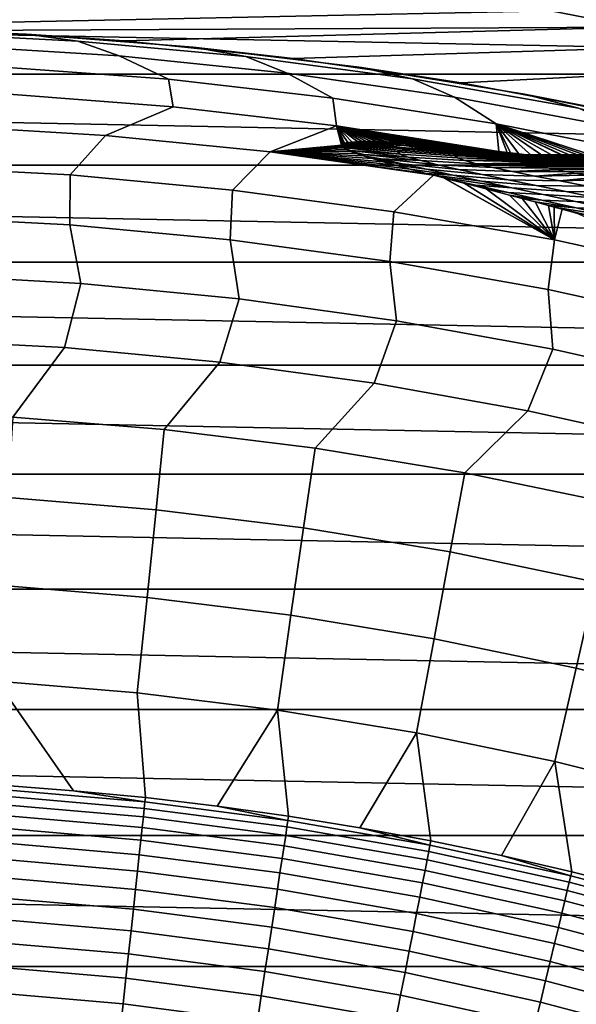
# Model space of a CAD drawing. Header units: metres. Extents: x -32 to 117, y -314 to 32.
# Tile 242 of 380: x 1.65 to 5.57, y 22.02 to 28.95. Entities that reach past the tile are written whole.
import ezdxf

# ---------------------------------------------------------------- set-up
doc = ezdxf.new("R2010")
doc.units = ezdxf.units.M
doc.layers.add('solid_24_501_064_XXX', color=7, linetype='CONTINUOUS')

msp = doc.modelspace()

# ---------------------------------------------------------------- linework, layer by layer
at = {"layer": 'solid_24_501_064_XXX'}
for points in [[(-15.49826, 28.566656, -303.5), (-14.350215, 29.160267, -303.5), (15.49826, 28.566656, -303.5)], [(-14.350215, 29.160267, -303.5), (14.350215, 29.160267, -303.5), (15.49826, 28.566656, -303.5)], [(5.939069, 29.091484, -299.506622), (5.3892, 29.013615, -299.5), (5.980064, 28.897608, -299.5)], [(-5.389171, 29.01362, -299.5), (-5.980036, 28.897614, -299.5), (0, 28.9, -299.5), (5.3892, 29.013615, -299.5)], [(5.3892, 29.013615, -299.5), (0, 28.9, -299.5), (1.194376, 28.875301, -299.5), (5.980064, 28.897608, -299.5)], [(0.521968, 28.895287, 20), (0.876814, 28.860319, 27.139278), (2.06062, 28.800011, 27.139278), (1.698403, 28.85005, 20)], [(2.386478, 28.801289, -299.5), (1.194376, 28.875301, -299.5), (0.521968, 28.895287, 20), (1.698403, 28.85005, 20)], [(0.876814, 28.860319, 27.139278), (1.163344, 28.769636, 34.372093), (2.350576, 28.697041, 34.372093), (2.06062, 28.800011, 27.139278)], [(5.980064, 28.897608, -299.5), (1.194376, 28.875301, -299.5), (2.386478, 28.801289, -299.5)], [(1.698403, 28.85005, 20), (2.06062, 28.800011, 27.139278), (3.240953, 28.691166, 27.139278), (2.872018, 28.756939, 20)], [(3.57467, 28.67807, -299.5), (2.386478, 28.801289, -299.5), (1.698403, 28.85005, 20), (2.872018, 28.756939, 20)], [(5.980064, 28.897608, -299.5), (2.386478, 28.801289, -299.5), (3.57467, 28.67807, -299.5), (6.56862, 28.769537, -299.5)], [(1.163344, 28.769636, 34.372093), (1.53721, 28.617281, 41.604107), (2.697814, 28.531275, 41.604107), (2.350576, 28.697041, 34.372093)], [(2.06062, 28.800011, 27.139278), (2.350576, 28.697041, 34.372093), (3.533797, 28.575472, 34.372093), (3.240953, 28.691166, 27.139278)], [(6.56862, 28.769537, -299.5), (3.57467, 28.67807, -299.5), (4.756879, 28.505819, -299.5), (7.154149, 28.629557, -299.5)], [(2.350576, 28.697041, 34.372093), (2.697814, 28.531275, 41.604107), (3.85397, 28.398216, 41.604107), (3.533797, 28.575472, 34.372093)], [(2.872018, 28.756939, 20), (3.240953, 28.691166, 27.139278), (4.415824, 28.533966, 27.139278), (4.040868, 28.616104, 20)], [(4.756879, 28.505819, -299.5), (3.57467, 28.67807, -299.5), (2.872018, 28.756939, 20), (4.040868, 28.616104, 20)], [(3.240953, 28.691166, 27.139278), (3.533797, 28.575472, 34.372093), (4.710987, 28.40514, 34.372093), (4.415824, 28.533966, 27.139278)], [(7.154149, 28.629557, -299.5), (4.756879, 28.505819, -299.5), (5.930682, 28.284916, -299.5), (7.736826, 28.477612, -299.5)], [(-16.621614, 27.927967, -303.5), (-15.49826, 28.566656, -303.5), (16.621614, 27.927967, -303.5)], [(-15.49826, 28.566656, -303.5), (15.49826, 28.566656, -303.5), (16.621614, 27.927967, -303.5)], [(1.53721, 28.617281, 41.604107), (1.576597, 28.426128, 48.834908), (2.730642, 28.33856, 48.834908), (2.697814, 28.531275, 41.604107)], [(3.533797, 28.575472, 34.372093), (3.85397, 28.398216, 41.604107), (5.00377, 28.218328, 41.604107), (4.710987, 28.40514, 34.372093)], [(4.040868, 28.616104, 20), (4.415824, 28.533966, 27.139278), (5.583253, 28.328678, 27.139278), (5.203011, 28.42778, 20)], [(5.930682, 28.284916, -299.5), (4.756879, 28.505819, -299.5), (4.040868, 28.616104, 20), (5.203011, 28.42778, 20)], [(2.697814, 28.531275, 41.604107), (2.730642, 28.33856, 48.834908), (3.880174, 28.204161, 48.834908), (3.85397, 28.398216, 41.604107)], [(4.415824, 28.533966, 27.139278), (4.710987, 28.40514, 34.372093), (5.880138, 28.186333, 34.372093), (5.583253, 28.328678, 27.139278)], [(2.730642, 28.33856, 48.834908), (1.576597, 28.426128, 48.834908), (1.090852, 28.205902, 56.064098), (2.253594, 28.136883, 56.064098)], [(5.203011, 28.42778, 20), (5.583253, 28.328678, 27.139278), (6.741272, 28.075647, 27.139278), (6.35652, 28.19228, 20)], [(7.094454, 28.015686, -299.5), (5.930682, 28.284916, -299.5), (5.203011, 28.42778, 20), (6.35652, 28.19228, 20)], [(3.85397, 28.398216, 41.604107), (3.880174, 28.204161, 48.834908), (5.022886, 28.023207, 48.835423), (5.00377, 28.218328, 41.604107)], [(4.710987, 28.40514, 34.372093), (5.00377, 28.218328, 41.604107), (6.145319, 27.991907, 41.604107), (5.880138, 28.186333, 34.372093)], [(3.880174, 28.204161, 48.834908), (2.730642, 28.33856, 48.834908), (2.253594, 28.136883, 56.064098), (3.412499, 28.019953, 56.064098)], [(5.080813, 28.016447, 48.713692), (5.00377, 28.218328, 41.604107), (5.022886, 28.023207, 48.835423)], [(6.17696, 27.854652, 46.694374), (6.145319, 27.991907, 41.604107), (5.00377, 28.218328, 41.604107), (6.042742, 27.877617, 46.921967)], [(5.910722, 27.899406, 47.149216), (6.042742, 27.877617, 46.921967), (5.00377, 28.218328, 41.604107)], [(5.786113, 27.919216, 47.367855), (5.910722, 27.899406, 47.149216), (5.00377, 28.218328, 41.604107)], [(5.667253, 27.937405, 47.58086), (5.786113, 27.919216, 47.367855), (5.00377, 28.218328, 41.604107)], [(5.565906, 27.952364, 47.766106), (5.667253, 27.937405, 47.58086), (5.00377, 28.218328, 41.604107)], [(5.554244, 27.954052, 47.787643), (5.565906, 27.952364, 47.766106), (5.00377, 28.218328, 41.604107)], [(5.447432, 27.969194, 47.987232), (5.554244, 27.954052, 47.787643), (5.00377, 28.218328, 41.604107)], [(5.347016, 27.982868, 48.179737), (5.447432, 27.969194, 47.987232), (5.00377, 28.218328, 41.604107)], [(5.252573, 27.995226, 48.365242), (5.347016, 27.982868, 48.179737), (5.00377, 28.218328, 41.604107)], [(5.163626, 28.00643, 48.543507), (5.252573, 27.995226, 48.365242), (5.00377, 28.218328, 41.604107)], [(5.105124, 28.01355, 48.66325), (5.163626, 28.00643, 48.543507), (5.00377, 28.218328, 41.604107)], [(5.080813, 28.016447, 48.713692), (5.105124, 28.01355, 48.66325), (5.00377, 28.218328, 41.604107)], [(2.253594, 28.136883, 56.064098), (1.090852, 28.205902, 56.064098), (0.860008, 27.916828, 63.291264), (2.005407, 27.857983, 63.291264)], [(3.916551, 28.067799, 52.905823), (3.880174, 28.204161, 48.834908), (3.412499, 28.019953, 56.064098)], [(5.003202, 28.025459, 48.877247), (5.022886, 28.023207, 48.835423), (3.880174, 28.204161, 48.834908)], [(4.929198, 28.03373, 49.036278), (5.003202, 28.025459, 48.877247), (3.880174, 28.204161, 48.834908)], [(4.859249, 28.041245, 49.189831), (4.929198, 28.03373, 49.036278), (3.880174, 28.204161, 48.834908)], [(4.79295, 28.048067, 49.339016), (4.859249, 28.041245, 49.189831), (3.880174, 28.204161, 48.834908)], [(4.729, 28.054369, 49.486465), (4.79295, 28.048067, 49.339016), (3.880174, 28.204161, 48.834908)], [(4.667573, 28.06016, 49.631397), (4.729, 28.054369, 49.486465), (3.880174, 28.204161, 48.834908)], [(4.655288, 28.061283, 49.660851), (4.667573, 28.06016, 49.631397), (3.880174, 28.204161, 48.834908)], [(4.608592, 28.065445, 49.774597), (4.655288, 28.061283, 49.660851), (3.880174, 28.204161, 48.834908)], [(4.551321, 28.07028, 49.918659), (4.608592, 28.065445, 49.774597), (3.880174, 28.204161, 48.834908)], [(4.495595, 28.074701, 50.063671), (4.551321, 28.07028, 49.918659), (3.880174, 28.204161, 48.834908)], [(4.441709, 28.078678, 50.209274), (4.495595, 28.074701, 50.063671), (3.880174, 28.204161, 48.834908)], [(4.389834, 28.082176, 50.356133), (4.441709, 28.078678, 50.209274), (3.880174, 28.204161, 48.834908)], [(4.339815, 28.08522, 50.50452), (4.389834, 28.082176, 50.356133), (3.880174, 28.204161, 48.834908)], [(4.291839, 28.087803, 50.654053), (4.339815, 28.08522, 50.50452), (3.880174, 28.204161, 48.834908)], [(4.246403, 28.089874, 50.804325), (4.291839, 28.087803, 50.654053), (3.880174, 28.204161, 48.834908)], [(4.226704, 28.090643, 50.872536), (4.246403, 28.089874, 50.804325), (3.880174, 28.204161, 48.834908)], [(4.203487, 28.091446, 50.955395), (4.226704, 28.090643, 50.872536), (3.880174, 28.204161, 48.834908)], [(4.163096, 28.092531, 51.107212), (4.203487, 28.091446, 50.955395), (3.880174, 28.204161, 48.834908)], [(4.125601, 28.093098, 51.259388), (4.163096, 28.092531, 51.107212), (3.880174, 28.204161, 48.834908)], [(4.091105, 28.093145, 51.411816), (4.125601, 28.093098, 51.259388), (3.880174, 28.204161, 48.834908)], [(4.059488, 28.092699, 51.564621), (4.091105, 28.093145, 51.411816), (3.880174, 28.204161, 48.834908)], [(4.030751, 28.091768, 51.717804), (4.059488, 28.092699, 51.564621), (3.880174, 28.204161, 48.834908)], [(3.991335, 28.089518, 51.954487), (4.030751, 28.091768, 51.717804), (3.880174, 28.204161, 48.834908)], [(3.96026, 28.085955, 52.191917), (3.991335, 28.089518, 51.954487), (3.880174, 28.204161, 48.834908)], [(3.937523, 28.081108, 52.430092), (3.96026, 28.085955, 52.191917), (3.880174, 28.204161, 48.834908)], [(3.927534, 28.077438, 52.579269), (3.937523, 28.081108, 52.430092), (3.880174, 28.204161, 48.834908)], [(3.923024, 28.075027, 52.668457), (3.927534, 28.077438, 52.579269), (3.880174, 28.204161, 48.834908)], [(3.916551, 28.067799, 52.905823), (3.923024, 28.075027, 52.668457), (3.880174, 28.204161, 48.834908)], [(3.412499, 28.019953, 56.064098), (2.253594, 28.136883, 56.064098), (2.005407, 27.857983, 63.291264), (3.147424, 27.752165, 63.291264)], [(4.310685, 28.020308, 52.957905), (4.330045, 28.030907, 52.573273), (3.923024, 28.075027, 52.668457), (3.916551, 28.067799, 52.905823)], [(4.330045, 28.030907, 52.573273), (3.927534, 28.077438, 52.579269), (3.923024, 28.075027, 52.668457)], [(4.330045, 28.030907, 52.573273), (3.962869, 28.082247, 52.291649), (3.937523, 28.081108, 52.430092), (3.927534, 28.077438, 52.579269)], [(3.962869, 28.082247, 52.291649), (3.96026, 28.085955, 52.191917), (3.937523, 28.081108, 52.430092)], [(4.017096, 28.084145, 52.008572), (3.991335, 28.089518, 51.954487), (3.96026, 28.085955, 52.191917)], [(4.387279, 28.036291, 52.193317), (4.017096, 28.084145, 52.008572), (3.96026, 28.085955, 52.191917), (3.962869, 28.082247, 52.291649)], [(4.330045, 28.030907, 52.573273), (4.387279, 28.036291, 52.193317), (3.962869, 28.082247, 52.291649)], [(4.087932, 28.083351, 51.731041), (4.030751, 28.091768, 51.717804), (3.991335, 28.089518, 51.954487)], [(4.143141, 28.075594, 51.743805), (4.087932, 28.083351, 51.731041), (3.991335, 28.089518, 51.954487), (4.017096, 28.084145, 52.008572)], [(4.366172, 28.048155, 51.795372), (4.143141, 28.075594, 51.743805), (4.017096, 28.084145, 52.008572)], [(4.436058, 28.040836, 51.811527), (4.366172, 28.048155, 51.795372), (4.017096, 28.084145, 52.008572)], [(4.387279, 28.036291, 52.193317), (4.478489, 28.036688, 51.821335), (4.436058, 28.040836, 51.811527), (4.017096, 28.084145, 52.008572)], [(4.087932, 28.083351, 51.731041), (4.351511, 28.065025, 51.154076), (4.059488, 28.092699, 51.564621), (4.030751, 28.091768, 51.717804)], [(4.351511, 28.065025, 51.154076), (4.091105, 28.093145, 51.411816), (4.059488, 28.092699, 51.564621)], [(4.351511, 28.065025, 51.154076), (4.087932, 28.083351, 51.731041), (4.143141, 28.075594, 51.743805)], [(4.351511, 28.065025, 51.154076), (4.125601, 28.093098, 51.259388), (4.091105, 28.093145, 51.411816)], [(4.351511, 28.065025, 51.154076), (4.163096, 28.092531, 51.107212), (4.125601, 28.093098, 51.259388)], [(4.351511, 28.065025, 51.154076), (4.143141, 28.075594, 51.743805), (4.366172, 28.048155, 51.795372), (4.56889, 28.03886, 51.226967)], [(4.351511, 28.065025, 51.154076), (4.203487, 28.091446, 50.955395), (4.163096, 28.092531, 51.107212)], [(4.351511, 28.065025, 51.154076), (4.618962, 28.043844, 50.596924), (4.226704, 28.090643, 50.872536), (4.203487, 28.091446, 50.955395)], [(4.618962, 28.043844, 50.596924), (4.516194, 28.063942, 50.313133), (4.246403, 28.089874, 50.804325), (4.226704, 28.090643, 50.872536)], [(4.516194, 28.063942, 50.313133), (4.291839, 28.087803, 50.654053), (4.246403, 28.089874, 50.804325)], [(4.516194, 28.063942, 50.313133), (4.339815, 28.08522, 50.50452), (4.291839, 28.087803, 50.654053)], [(4.516194, 28.063942, 50.313133), (4.389834, 28.082176, 50.356133), (4.339815, 28.08522, 50.50452)], [(4.516194, 28.063942, 50.313133), (4.441709, 28.078678, 50.209274), (4.389834, 28.082176, 50.356133)], [(4.844644, 28.028908, 49.786125), (4.495595, 28.074701, 50.063671), (4.441709, 28.078678, 50.209274)], [(4.930827, 28.013664, 50.069969), (4.844644, 28.028908, 49.786125), (4.441709, 28.078678, 50.209274), (4.516194, 28.063942, 50.313133)], [(4.844644, 28.028908, 49.786125), (4.551321, 28.07028, 49.918659), (4.495595, 28.074701, 50.063671)], [(4.563953, 27.855618, 56.063065), (3.412499, 28.019953, 56.064098), (3.147424, 27.752165, 63.291264), (4.284133, 27.599548, 63.291264)], [(3.918666, 28.059231, 53.145466), (3.916551, 28.067799, 52.905823), (3.412499, 28.019953, 56.064098)], [(3.926802, 28.05139, 53.338367), (3.918666, 28.059231, 53.145466), (3.412499, 28.019953, 56.064098)], [(3.92999, 28.049105, 53.391098), (3.926802, 28.05139, 53.338367), (3.412499, 28.019953, 56.064098)], [(3.94957, 28.037571, 53.6418), (3.92999, 28.049105, 53.391098), (3.412499, 28.019953, 56.064098)], [(3.978108, 28.024509, 53.897465), (3.94957, 28.037571, 53.6418), (3.412499, 28.019953, 56.064098)], [(4.01776, 28.009481, 54.160786), (3.978108, 28.024509, 53.897465), (3.412499, 28.019953, 56.064098)], [(4.511727, 27.869286, 55.926311), (3.412499, 28.019953, 56.064098), (4.563953, 27.855618, 56.063065)], [(4.069762, 27.992188, 54.433491), (4.01776, 28.009481, 54.160786), (3.412499, 28.019953, 56.064098)], [(4.132857, 27.972786, 54.714222), (4.069762, 27.992188, 54.433491), (3.412499, 28.019953, 56.064098)], [(4.208025, 27.951021, 55.003464), (4.132857, 27.972786, 54.714222), (3.412499, 28.019953, 56.064098)], [(4.296403, 27.926584, 55.301903), (4.208025, 27.951021, 55.003464), (3.412499, 28.019953, 56.064098)], [(4.397692, 27.899378, 55.609646), (4.296403, 27.926584, 55.301903), (3.412499, 28.019953, 56.064098)], [(4.511727, 27.869286, 55.926311), (4.397692, 27.899378, 55.609646), (3.412499, 28.019953, 56.064098)], [(4.310685, 28.020308, 52.957905), (3.916551, 28.067799, 52.905823), (3.918666, 28.059231, 53.145466)], [(4.329406, 28.004555, 53.342831), (4.310685, 28.020308, 52.957905), (3.918666, 28.059231, 53.145466), (3.926802, 28.05139, 53.338367)], [(4.329406, 28.004555, 53.342831), (3.926802, 28.05139, 53.338367), (3.92999, 28.049105, 53.391098), (3.981168, 28.029411, 53.748451)], [(3.981168, 28.029411, 53.748451), (3.92999, 28.049105, 53.391098), (3.94957, 28.037571, 53.6418)], [(3.981168, 28.029411, 53.748451), (3.94957, 28.037571, 53.6418), (3.978108, 28.024509, 53.897465)], [(4.38443, 27.983953, 53.72308), (3.981168, 28.029411, 53.748451), (3.978108, 28.024509, 53.897465), (4.071737, 28.002398, 54.146423)], [(4.071737, 28.002398, 54.146423), (3.978108, 28.024509, 53.897465), (4.01776, 28.009481, 54.160786)], [(3.981168, 28.029411, 53.748451), (4.38443, 27.983953, 53.72308), (4.329406, 28.004555, 53.342831)], [(4.071737, 28.002398, 54.146423), (4.01776, 28.009481, 54.160786), (4.069762, 27.992188, 54.433491)], [(4.713227, 27.992495, 52.957687), (4.731392, 28.002375, 52.605), (4.330045, 28.030907, 52.573273), (4.310685, 28.020308, 52.957905)], [(4.730688, 27.978199, 53.310566), (4.713227, 27.992495, 52.957687), (4.310685, 28.020308, 52.957905), (4.329406, 28.004555, 53.342831)], [(4.782314, 27.959707, 53.66011), (4.730688, 27.978199, 53.310566), (4.329406, 28.004555, 53.342831), (4.38443, 27.983953, 53.72308)], [(4.731392, 28.002375, 52.605), (4.78499, 28.007782, 52.255638), (4.387279, 28.036291, 52.193317), (4.330045, 28.030907, 52.573273)], [(4.56889, 28.03886, 51.226967), (4.830036, 28.019489, 50.687077), (4.618962, 28.043844, 50.596924), (4.351511, 28.065025, 51.154076)], [(4.56889, 28.03886, 51.226967), (4.366172, 28.048155, 51.795372), (4.436058, 28.040836, 51.811527), (4.786885, 28.018843, 51.299969)], [(4.589842, 28.026863, 51.847073), (4.478489, 28.036688, 51.821335), (4.387279, 28.036291, 52.193317)], [(4.813991, 28.011734, 51.898876), (4.589842, 28.026863, 51.847073), (4.387279, 28.036291, 52.193317)], [(4.843317, 28.010212, 51.905655), (4.813991, 28.011734, 51.898876), (4.387279, 28.036291, 52.193317)], [(4.78499, 28.007782, 52.255638), (4.870758, 28.008884, 51.911995), (4.843317, 28.010212, 51.905655), (4.387279, 28.036291, 52.193317)], [(4.786885, 28.018843, 51.299969), (4.436058, 28.040836, 51.811527), (4.478489, 28.036688, 51.821335)], [(4.786885, 28.018843, 51.299969), (4.478489, 28.036688, 51.821335), (4.589842, 28.026863, 51.847073)], [(5.135561, 27.99147, 50.173851), (4.930827, 28.013664, 50.069969), (4.516194, 28.063942, 50.313133), (4.618962, 28.043844, 50.596924)], [(4.844644, 28.028908, 49.786125), (4.608592, 28.065445, 49.774597), (4.551321, 28.07028, 49.918659)], [(4.786885, 28.018843, 51.299969), (5.041706, 28.001284, 50.777283), (4.830036, 28.019489, 50.687077), (4.56889, 28.03886, 51.226967)], [(4.786885, 28.018843, 51.299969), (4.589842, 28.026863, 51.847073), (4.813991, 28.011734, 51.898876), (5.005343, 28.004986, 51.373013)], [(4.844644, 28.028908, 49.786125), (4.655288, 28.061283, 49.660851), (4.608592, 28.065445, 49.774597)], [(4.830036, 28.019489, 50.687077), (5.135561, 27.99147, 50.173851), (4.618962, 28.043844, 50.596924)], [(5.196973, 27.986681, 49.288471), (5.013425, 28.016354, 49.154427), (4.667573, 28.06016, 49.631397), (4.655288, 28.061283, 49.660851)], [(5.272458, 27.975931, 49.570774), (5.196973, 27.986681, 49.288471), (4.655288, 28.061283, 49.660851), (4.844644, 28.028908, 49.786125)], [(5.013425, 28.016354, 49.154427), (4.729, 28.054369, 49.486465), (4.667573, 28.06016, 49.631397)], [(5.013425, 28.016354, 49.154427), (4.79295, 28.048067, 49.339016), (4.729, 28.054369, 49.486465)], [(4.78499, 28.007782, 52.255638), (4.731392, 28.002375, 52.605), (5.147282, 27.996475, 52.444252), (5.167585, 27.998037, 52.331558)], [(5.038454, 28.002777, 51.950752), (4.870758, 28.008884, 51.911995), (4.78499, 28.007782, 52.255638)], [(4.78499, 28.007782, 52.255638), (5.167585, 27.998037, 52.331558), (5.191731, 27.999136, 52.219948)], [(4.78499, 28.007782, 52.255638), (5.191731, 27.999136, 52.219948), (5.219721, 27.999786, 52.109428)], [(5.038454, 28.002777, 51.950752), (4.78499, 28.007782, 52.255638), (5.219721, 27.999786, 52.109428), (5.251555, 28, 52)], [(5.005343, 28.004986, 51.373013), (5.253825, 27.989241, 50.867466), (5.041706, 28.001284, 50.777283), (4.786885, 28.018843, 51.299969)], [(5.013425, 28.016354, 49.154427), (4.859249, 28.041245, 49.189831), (4.79295, 28.048067, 49.339016)], [(5.005343, 28.004986, 51.373013), (4.813991, 28.011734, 51.898876), (4.843317, 28.010212, 51.905655), (5.224105, 27.997297, 51.44606)], [(5.041706, 28.001284, 50.777283), (5.340872, 27.975428, 50.277721), (5.135561, 27.99147, 50.173851), (4.830036, 28.019489, 50.687077)], [(5.224105, 27.997297, 51.44606), (4.843317, 28.010212, 51.905655), (4.870758, 28.008884, 51.911995)], [(5.471426, 27.956095, 49.68541), (5.272458, 27.975931, 49.570774), (4.844644, 28.028908, 49.786125), (4.930827, 28.013664, 50.069969)], [(5.013425, 28.016354, 49.154427), (4.929198, 28.03373, 49.036278), (4.859249, 28.041245, 49.189831)], [(5.224105, 27.997297, 51.44606), (4.870758, 28.008884, 51.911995), (5.038454, 28.002777, 51.950752)], [(5.013425, 28.016354, 49.154427), (5.385346, 27.965342, 48.675961), (5.003202, 28.025459, 48.877247), (4.929198, 28.03373, 49.036278)], [(5.135561, 27.99147, 50.173851), (5.471426, 27.956095, 49.68541), (4.930827, 28.013664, 50.069969)], [(5.385346, 27.965342, 48.675961), (5.022886, 28.023207, 48.835423), (5.003202, 28.025459, 48.877247)], [(5.224105, 27.997297, 51.44606), (5.466239, 27.983366, 50.957569), (5.253825, 27.989241, 50.867466), (5.005343, 28.004986, 51.373013)], [(5.196973, 27.986681, 49.288471), (5.564283, 27.938276, 48.816608), (5.385346, 27.965342, 48.675961), (5.013425, 28.016354, 49.154427)], [(5.385346, 27.965342, 48.675961), (5.080813, 28.016447, 48.713692), (5.022886, 28.023207, 48.835423)], [(5.385346, 27.965342, 48.675961), (5.105124, 28.01355, 48.66325), (5.080813, 28.016447, 48.713692)], [(5.385346, 27.965342, 48.675961), (5.491642, 27.955309, 48.194237), (5.163626, 28.00643, 48.543507), (5.105124, 28.01355, 48.66325)], [(5.491642, 27.955309, 48.194237), (5.252573, 27.995226, 48.365242), (5.163626, 28.00643, 48.543507)], [(4.473742, 27.958944, 54.094017), (4.071737, 28.002398, 54.146423), (4.069762, 27.992188, 54.433491), (4.194108, 27.97109, 54.530334)], [(4.194108, 27.97109, 54.530334), (4.069762, 27.992188, 54.433491), (4.132857, 27.972786, 54.714222)], [(4.071737, 28.002398, 54.146423), (4.473742, 27.958944, 54.094017), (4.38443, 27.983953, 53.72308)], [(4.342954, 27.936066, 54.899609), (4.132857, 27.972786, 54.714222), (4.208025, 27.951021, 55.003464)], [(4.194108, 27.97109, 54.530334), (4.132857, 27.972786, 54.714222), (4.342954, 27.936066, 54.899609)], [(4.194108, 27.97109, 54.530334), (4.593444, 27.930014, 54.453754), (4.473742, 27.958944, 54.094017)], [(4.194108, 27.97109, 54.530334), (4.342954, 27.936066, 54.899609), (4.738713, 27.897631, 54.801743), (4.593444, 27.930014, 54.453754)], [(4.512944, 27.897898, 55.253727), (4.342954, 27.936066, 54.899609), (4.208025, 27.951021, 55.003464), (4.296403, 27.926584, 55.301903)], [(4.342954, 27.936066, 54.899609), (4.512944, 27.897898, 55.253727), (4.904754, 27.862259, 55.137478), (4.738713, 27.897631, 54.801743)], [(4.866428, 27.937317, 54.003017), (4.782314, 27.959707, 53.66011), (4.38443, 27.983953, 53.72308), (4.473742, 27.958944, 54.094017)], [(4.979659, 27.911369, 54.337841), (4.866428, 27.937317, 54.003017), (4.473742, 27.958944, 54.094017), (4.593444, 27.930014, 54.453754)], [(4.731392, 28.002375, 52.605), (4.713227, 27.992495, 52.957687), (5.108784, 27.988892, 52.788612), (5.117603, 27.991919, 52.672684)], [(4.713227, 27.992495, 52.957687), (4.730688, 27.978199, 53.310566), (5.109465, 27.976601, 53.144482), (5.104846, 27.981249, 53.02454)], [(4.713227, 27.992495, 52.957687), (5.104846, 27.981249, 53.02454), (5.104583, 27.985342, 52.905888)], [(4.713227, 27.992495, 52.957687), (5.104583, 27.985342, 52.905888), (5.108784, 27.988892, 52.788612)], [(4.730688, 27.978199, 53.310566), (4.782314, 27.959707, 53.66011), (5.152317, 27.959164, 53.511658), (5.133124, 27.96557, 53.388103)], [(4.730688, 27.978199, 53.310566), (5.133124, 27.96557, 53.388103), (5.118779, 27.971378, 53.265682)], [(4.730688, 27.978199, 53.310566), (5.118779, 27.971378, 53.265682), (5.109465, 27.976601, 53.144482)], [(4.731392, 28.002375, 52.605), (5.117603, 27.991919, 52.672684), (5.130588, 27.99444, 52.557949)], [(4.731392, 28.002375, 52.605), (5.130588, 27.99444, 52.557949), (5.147282, 27.996475, 52.444252)], [(4.782314, 27.959707, 53.66011), (4.866428, 27.937317, 54.003017), (5.205487, 27.944473, 53.762505), (5.176325, 27.952141, 53.636406)], [(4.782314, 27.959707, 53.66011), (5.176325, 27.952141, 53.636406), (5.152317, 27.959164, 53.511658)], [(4.866428, 27.937317, 54.003017), (5.240133, 27.936132, 53.890106), (5.205487, 27.944473, 53.762505)], [(4.866428, 27.937317, 54.003017), (4.979659, 27.911369, 54.337841), (5.325219, 27.917414, 54.148952), (5.280043, 27.927122, 54.018875)], [(4.866428, 27.937317, 54.003017), (5.280043, 27.927122, 54.018875), (5.240133, 27.936132, 53.890106)], [(5.038454, 28.002777, 51.950752), (5.251555, 28, 52), (5.287916, 27.999773, 51.887318)], [(5.038454, 28.002777, 51.950752), (5.287916, 27.999773, 51.887318), (5.327169, 27.999102, 51.775616)], [(5.038454, 28.002777, 51.950752), (5.327169, 27.999102, 51.775616), (5.369317, 27.997995, 51.664898)], [(5.224105, 27.997297, 51.44606), (5.038454, 28.002777, 51.950752), (5.369317, 27.997995, 51.664898), (5.414441, 27.996466, 51.555141)], [(5.253825, 27.989241, 50.867466), (5.546618, 27.965546, 50.381496), (5.340872, 27.975428, 50.277721), (5.041706, 28.001284, 50.777283)], [(5.104583, 27.985342, 52.905888), (5.104846, 27.981249, 53.02454), (54.700001, 28, 52)], [(5.108784, 27.988892, 52.788612), (5.104583, 27.985342, 52.905888), (54.700001, 28, 52)], [(5.104846, 27.981249, 53.02454), (5.109465, 27.976601, 53.144482), (54.700001, 28, 52)], [(5.117603, 27.991919, 52.672684), (5.108784, 27.988892, 52.788612), (54.700001, 28, 52)], [(5.118779, 27.971378, 53.265682), (54.700001, 27.976082, 53.157101), (54.700001, 28, 52), (5.109465, 27.976601, 53.144482)], [(5.130588, 27.99444, 52.557949), (5.117603, 27.991919, 52.672684), (54.700001, 28, 52)], [(5.118779, 27.971378, 53.265682), (5.133124, 27.96557, 53.388103), (54.700001, 27.976082, 53.157101)], [(5.147282, 27.996475, 52.444252), (5.130588, 27.99444, 52.557949), (54.700001, 28, 52)], [(5.133124, 27.96557, 53.388103), (5.152317, 27.959164, 53.511658), (54.700001, 27.976082, 53.157101)], [(5.340872, 27.975428, 50.277721), (5.670956, 27.942411, 49.799969), (5.471426, 27.956095, 49.68541), (5.135561, 27.99147, 50.173851)], [(5.167585, 27.998037, 52.331558), (5.147282, 27.996475, 52.444252), (54.700001, 28, 52)], [(5.152317, 27.959164, 53.511658), (5.176325, 27.952141, 53.636406), (54.700001, 27.976082, 53.157101)], [(5.191731, 27.999136, 52.219948), (5.167585, 27.998037, 52.331558), (54.700001, 28, 52)], [(5.176325, 27.952141, 53.636406), (5.205487, 27.944473, 53.762505), (54.700001, 27.976082, 53.157101)], [(5.219721, 27.999786, 52.109428), (5.191731, 27.999136, 52.219948), (54.700001, 28, 52)], [(5.272458, 27.975931, 49.570774), (5.632093, 27.931763, 49.096546), (5.564283, 27.938276, 48.816608), (5.196973, 27.986681, 49.288471)], [(5.205487, 27.944473, 53.762505), (5.240133, 27.936132, 53.890106), (54.700001, 27.976082, 53.157101)], [(5.251555, 28, 52), (5.219721, 27.999786, 52.109428), (54.700001, 28, 52)], [(5.224105, 27.997297, 51.44606), (5.414441, 27.996466, 51.555141), (5.462732, 27.994524, 51.446297)], [(5.224105, 27.997297, 51.44606), (5.462732, 27.994524, 51.446297), (5.513685, 27.992186, 51.338505)], [(5.224105, 27.997297, 51.44606), (5.513685, 27.992186, 51.338505), (5.566727, 27.989464, 51.231911)], [(5.466239, 27.983366, 50.957569), (5.224105, 27.997297, 51.44606), (5.566727, 27.989464, 51.231911), (5.622065, 27.986372, 51.126484)], [(5.240133, 27.936132, 53.890106), (5.280043, 27.927122, 54.018875), (54.700001, 27.976082, 53.157101)], [(5.287916, 27.999773, 51.887318), (5.251555, 28, 52), (54.700001, 28, 52), (54.700001, 27.976082, 50.842899)], [(5.491642, 27.955309, 48.194237), (5.347016, 27.982868, 48.179737), (5.252573, 27.995226, 48.365242)], [(5.466239, 27.983366, 50.957569), (5.752649, 27.961834, 50.485115), (5.546618, 27.965546, 50.381496), (5.253825, 27.989241, 50.867466)], [(5.471426, 27.956095, 49.68541), (5.826298, 27.914371, 49.219501), (5.632093, 27.931763, 49.096546), (5.272458, 27.975931, 49.570774)], [(5.280043, 27.927122, 54.018875), (5.325219, 27.917414, 54.148952), (54.700001, 27.976082, 53.157101)], [(5.327169, 27.999102, 51.775616), (5.287916, 27.999773, 51.887318), (54.700001, 27.976082, 50.842899)], [(5.325219, 27.917414, 54.148952), (5.376029, 27.906942, 54.280918), (54.700001, 27.976082, 53.157101)], [(5.369317, 27.997995, 51.664898), (5.327169, 27.999102, 51.775616), (54.700001, 27.976082, 50.842899)], [(5.546618, 27.965546, 50.381496), (5.870907, 27.934887, 49.91436), (5.670956, 27.942411, 49.799969), (5.340872, 27.975428, 50.277721)], [(5.491642, 27.955309, 48.194237), (5.447432, 27.969194, 47.987232), (5.347016, 27.982868, 48.179737)], [(5.414441, 27.996466, 51.555141), (5.369317, 27.997995, 51.664898), (54.700001, 27.976082, 50.842899)], [(5.432829, 27.89563, 54.415333), (54.700001, 27.904366, 54.312222), (54.700001, 27.976082, 53.157101), (5.376029, 27.906942, 54.280918)], [(5.385346, 27.965342, 48.675961), (5.768913, 27.908745, 48.220753), (5.491642, 27.955309, 48.194237)], [(5.564283, 27.938276, 48.816608), (5.944159, 27.884262, 48.366337), (5.768913, 27.908745, 48.220753), (5.385346, 27.965342, 48.675961)], [(5.462732, 27.994524, 51.446297), (5.414441, 27.996466, 51.555141), (54.700001, 27.976082, 50.842899)], [(5.887196, 27.892067, 47.747478), (5.554244, 27.954052, 47.787643), (5.447432, 27.969194, 47.987232)], [(5.768913, 27.908745, 48.220753), (5.887196, 27.892067, 47.747478), (5.447432, 27.969194, 47.987232), (5.491642, 27.955309, 48.194237)], [(5.513685, 27.992186, 51.338505), (5.462732, 27.994524, 51.446297), (54.700001, 27.976082, 50.842899)], [(5.466239, 27.983366, 50.957569), (5.622065, 27.986372, 51.126484), (5.679662, 27.982922, 51.022221)], [(5.466239, 27.983366, 50.957569), (5.679662, 27.982922, 51.022221), (5.738927, 27.979136, 50.919247)], [(5.466239, 27.983366, 50.957569), (5.738927, 27.979136, 50.919247), (5.799469, 27.975029, 50.817757)], [(5.466239, 27.983366, 50.957569), (5.799469, 27.975029, 50.817757), (5.86158, 27.970627, 50.717796)], [(5.752649, 27.961834, 50.485115), (5.466239, 27.983366, 50.957569), (5.86158, 27.970627, 50.717796), (5.925173, 27.965919, 50.618919)], [(5.670956, 27.942411, 49.799969), (6.021049, 27.90313, 49.342304), (5.826298, 27.914371, 49.219501), (5.471426, 27.956095, 49.68541)], [(5.566727, 27.989464, 51.231911), (5.513685, 27.992186, 51.338505), (54.700001, 27.976082, 50.842899)], [(5.752649, 27.961834, 50.485115), (6.071134, 27.933531, 50.028507), (5.870907, 27.934887, 49.91436), (5.546618, 27.965546, 50.381496)], [(5.887196, 27.892067, 47.747478), (5.565906, 27.952364, 47.766106), (5.554244, 27.954052, 47.787643)], [(5.632093, 27.931763, 49.096546), (6.00605, 27.881775, 48.643578), (5.944159, 27.884262, 48.366337), (5.564283, 27.938276, 48.816608)], [(5.887196, 27.892067, 47.747478), (5.965283, 27.883617, 47.330296), (5.667253, 27.937405, 47.58086), (5.565906, 27.952364, 47.766106)], [(5.622065, 27.986372, 51.126484), (5.566727, 27.989464, 51.231911), (54.700001, 27.976082, 50.842899)], [(-17.7187, 27.245132, -303.5), (-16.621614, 27.927967, -303.5), (17.7187, 27.245132, -303.5)], [(-16.621614, 27.927967, -303.5), (16.621614, 27.927967, -303.5), (17.7187, 27.245132, -303.5)], [(0.860008, 27.916828, 63.291264), (0.871892, 27.565296, 70.516006), (2.003428, 27.506218, 70.516006), (2.005407, 27.857983, 63.291264)], [(4.699753, 27.857056, 55.592972), (4.512944, 27.897898, 55.253727), (4.296403, 27.926584, 55.301903), (4.397692, 27.899378, 55.609646)], [(4.699753, 27.857056, 55.592972), (4.397692, 27.899378, 55.609646), (4.511727, 27.869286, 55.926311)], [(4.900657, 27.813814, 55.918896), (4.699753, 27.857056, 55.592972), (4.511727, 27.869286, 55.926311), (4.563953, 27.855618, 56.063065)], [(4.512944, 27.897898, 55.253727), (4.699753, 27.857056, 55.592972), (5.087775, 27.824257, 55.461258), (4.904754, 27.862259, 55.137478)], [(5.117804, 27.882214, 54.664059), (4.979659, 27.911369, 54.337841), (4.593444, 27.930014, 54.453754), (4.738713, 27.897631, 54.801743)], [(5.276678, 27.850197, 54.981167), (5.117804, 27.882214, 54.664059), (4.738713, 27.897631, 54.801743), (4.904754, 27.862259, 55.137478)], [(4.979659, 27.911369, 54.337841), (5.376029, 27.906942, 54.280918), (5.325219, 27.917414, 54.148952)], [(4.979659, 27.911369, 54.337841), (5.117804, 27.882214, 54.664059), (5.432829, 27.89563, 54.415333), (5.376029, 27.906942, 54.280918)], [(5.117804, 27.882214, 54.664059), (5.495449, 27.883453, 54.552059), (5.432829, 27.89563, 54.415333)], [(5.117804, 27.882214, 54.664059), (5.276678, 27.850197, 54.981167), (5.563854, 27.870394, 54.690937), (5.495449, 27.883453, 54.552059)], [(5.276678, 27.850197, 54.981167), (5.638284, 27.856403, 54.8321), (5.563854, 27.870394, 54.690937)], [(5.432829, 27.89563, 54.415333), (5.495449, 27.883453, 54.552059), (54.700001, 27.904366, 54.312222)], [(5.495449, 27.883453, 54.552059), (5.563854, 27.870394, 54.690937), (54.700001, 27.904366, 54.312222)], [(5.563854, 27.870394, 54.690937), (5.638284, 27.856403, 54.8321), (54.700001, 27.904366, 54.312222)], [(2.005407, 27.857983, 63.291264), (2.003428, 27.506218, 70.516006), (3.131584, 27.400709, 70.516006), (3.147424, 27.752165, 63.291264)], [(4.634818, 27.837135, 56.241703), (4.563953, 27.855618, 56.063065), (4.284133, 27.599548, 63.291264), (5.413619, 27.400394, 63.291264)], [(5.113073, 27.768375, 56.233158), (4.900657, 27.813814, 55.918896), (4.563953, 27.855618, 56.063065), (4.634818, 27.837135, 56.241703)], [(4.638819, 27.836094, 56.251575), (4.634818, 27.837135, 56.241703), (5.413619, 27.400394, 63.291264)], [(5.113073, 27.768375, 56.233158), (4.634818, 27.837135, 56.241703), (4.638819, 27.836094, 56.251575), (4.857665, 27.78727, 56.563828)], [(4.779197, 27.799572, 56.585186), (4.638819, 27.836094, 56.251575), (5.413619, 27.400394, 63.291264)], [(4.857665, 27.78727, 56.563828), (4.638819, 27.836094, 56.251575), (4.779197, 27.799572, 56.585186)], [(4.699753, 27.857056, 55.592972), (4.900657, 27.813814, 55.918896), (5.285157, 27.783844, 55.774307), (5.087775, 27.824257, 55.461258)], [(4.932646, 27.759535, 56.927296), (4.779197, 27.799572, 56.585186), (5.413619, 27.400394, 63.291264)], [(5.088281, 27.735455, 56.874626), (4.857665, 27.78727, 56.563828), (4.779197, 27.799572, 56.585186), (4.932646, 27.759535, 56.927296)], [(4.900657, 27.813814, 55.918896), (5.113073, 27.768375, 56.233158), (5.494347, 27.74119, 56.077896), (5.285157, 27.783844, 55.774307)], [(5.452863, 27.81559, 55.289272), (5.276678, 27.850197, 54.981167), (4.904754, 27.862259, 55.137478), (5.087775, 27.824257, 55.461258)], [(5.643831, 27.778557, 55.589191), (5.452863, 27.81559, 55.289272), (5.087775, 27.824257, 55.461258), (5.285157, 27.783844, 55.774307)], [(5.276678, 27.850197, 54.981167), (5.452863, 27.81559, 55.289272), (5.718978, 27.841433, 54.975681), (5.638284, 27.856403, 54.8321)], [(5.452863, 27.81559, 55.289272), (5.805986, 27.825434, 55.121731), (5.718978, 27.841433, 54.975681)], [(5.643831, 27.778557, 55.589191), (5.899159, 27.808384, 55.270134), (5.805986, 27.825434, 55.121731), (5.452863, 27.81559, 55.289272)], [(3.147424, 27.752165, 63.291264), (3.131584, 27.400709, 70.516006), (4.254453, 27.248951, 70.516006), (4.284133, 27.599548, 63.291264)], [(5.088281, 27.735455, 56.874626), (5.334461, 27.720881, 56.537411), (5.113073, 27.768375, 56.233158), (4.857665, 27.78727, 56.563828)], [(5.0988, 27.715796, 57.278099), (4.932646, 27.759535, 56.927296), (5.413619, 27.400394, 63.291264)], [(5.325235, 27.681759, 57.175697), (5.088281, 27.735455, 56.874626), (4.932646, 27.759535, 56.927296), (5.0988, 27.715796, 57.278099)], [(5.325235, 27.681759, 57.175697), (5.563111, 27.671427, 56.832943), (5.334461, 27.720881, 56.537411), (5.088281, 27.735455, 56.874626)], [(5.113073, 27.768375, 56.233158), (5.334461, 27.720881, 56.537411), (5.712873, 27.696423, 56.37328), (5.494347, 27.74119, 56.077896)], [(5.847108, 27.739241, 55.881783), (5.643831, 27.778557, 55.589191), (5.285157, 27.783844, 55.774307), (5.494347, 27.74119, 56.077896)], [(6.060296, 27.69776, 56.167885), (5.847108, 27.739241, 55.881783), (5.494347, 27.74119, 56.077896), (5.712873, 27.696423, 56.37328)], [(5.186527, 27.692478, 57.456825), (5.0988, 27.715796, 57.278099), (5.413619, 27.400394, 63.291264)], [(5.325235, 27.681759, 57.175697), (5.0988, 27.715796, 57.278099), (5.186527, 27.692478, 57.456825)], [(5.27732, 27.668158, 57.637753), (5.186527, 27.692478, 57.456825), (5.413619, 27.400394, 63.291264)], [(5.5676, 27.626245, 57.468239), (5.325235, 27.681759, 57.175697), (5.186527, 27.692478, 57.456825), (5.27732, 27.668158, 57.637753)], [(5.371238, 27.642797, 57.820778), (5.27732, 27.668158, 57.637753), (5.413619, 27.400394, 63.291264)], [(5.5676, 27.626245, 57.468239), (5.27732, 27.668158, 57.637753), (5.371238, 27.642797, 57.820778)], [(5.5676, 27.626245, 57.468239), (5.798036, 27.620085, 57.12075), (5.563111, 27.671427, 56.832943), (5.325235, 27.681759, 57.175697)], [(5.334461, 27.720881, 56.537411), (5.563111, 27.671427, 56.832943), (5.939161, 27.649626, 56.661427), (5.712873, 27.696423, 56.37328)], [(5.563111, 27.671427, 56.832943), (5.798036, 27.620085, 57.12075), (6.172172, 27.600859, 56.943134), (5.939161, 27.649626, 56.661427)], [(4.284133, 27.599548, 63.291264), (4.254453, 27.248951, 70.516006), (5.370141, 27.051197, 70.516006), (5.413619, 27.400394, 63.291264)], [(5.412745, 27.631516, 57.900455), (5.371238, 27.642797, 57.820778), (5.413619, 27.400394, 63.291264)], [(5.814446, 27.568945, 57.753437), (5.5676, 27.626245, 57.468239), (5.371238, 27.642797, 57.820778), (5.412745, 27.631516, 57.900455)], [(5.468256, 27.616358, 58.005955), (5.412745, 27.631516, 57.900455), (5.413619, 27.400394, 63.291264)], [(5.814446, 27.568945, 57.753437), (5.412745, 27.631516, 57.900455), (5.468256, 27.616358, 58.005955), (5.664699, 27.570097, 58.185211)], [(5.568341, 27.58881, 58.193359), (5.468256, 27.616358, 58.005955), (5.413619, 27.400394, 63.291264), (6.533976, 27.155037, 63.291264)], [(5.664699, 27.570097, 58.185211), (5.468256, 27.616358, 58.005955), (5.568341, 27.58881, 58.193359)], [(5.814446, 27.568945, 57.753437), (6.038271, 27.566896, 57.401817), (5.798036, 27.620085, 57.12075), (5.5676, 27.626245, 57.468239)], [(0.871892, 27.565296, 70.516006), (0.962826, 27.156975, 77.737923), (2.080168, 27.094301, 77.737923), (2.003428, 27.506218, 70.516006)], [(2.003428, 27.506218, 70.516006), (2.080168, 27.094301, 77.737923), (3.193982, 26.985678, 77.737923), (3.131584, 27.400709, 70.516006)], [(3.131584, 27.400709, 70.516006), (3.193982, 26.985678, 77.737923), (4.302378, 26.831285, 77.737923), (4.254453, 27.248951, 70.516006)], [(5.413619, 27.400394, 63.291264), (5.370141, 27.051197, 70.516006), (6.476765, 26.807783, 70.516006), (6.533976, 27.155037, 63.291264)], [(-18.788132, 26.518974, -303.5), (-17.7187, 27.245132, -303.5), (18.788132, 26.518974, -303.5)], [(-17.7187, 27.245132, -303.5), (17.7187, 27.245132, -303.5), (18.788132, 26.518974, -303.5)], [(4.254453, 27.248951, 70.516006), (4.302378, 26.831285, 77.737923), (5.403478, 26.631386, 77.737923), (5.370141, 27.051197, 70.516006)], [(2.080168, 27.094301, 77.737923), (0.962826, 27.156975, 77.737923), (0.868118, 26.700853, 84.956604), (1.964752, 26.642614, 84.956604)], [(3.193982, 26.985678, 77.737923), (2.080168, 27.094301, 77.737923), (1.964752, 26.642614, 84.956604), (3.058067, 26.539356, 84.956604)], [(5.370141, 27.051197, 70.516006), (5.403478, 26.631386, 77.737923), (6.495414, 26.38632, 77.737923), (6.476765, 26.807783, 70.516006)], [(4.302378, 26.831285, 77.737923), (3.193982, 26.985678, 77.737923), (3.058067, 26.539356, 84.956604), (4.146214, 26.391251, 84.956604)], [(5.403478, 26.631386, 77.737923), (4.302378, 26.831285, 77.737923), (4.146214, 26.391251, 84.956604), (5.227355, 26.198549, 84.956604)], [(1.964752, 26.642614, 84.956604), (0.868118, 26.700853, 84.956604), (0.53448, 26.19643, 92.171654), (1.602551, 26.152828, 92.171654)], [(3.058067, 26.539356, 84.956604), (1.964752, 26.642614, 84.956604), (1.602551, 26.152828, 92.171654), (2.667954, 26.065699, 92.171654)], [(6.495414, 26.38632, 77.737923), (5.403478, 26.631386, 77.737923), (5.227355, 26.198549, 84.956604), (6.299662, 25.961576, 84.956604)], [(-19.827477, 25.751131, -303.5), (-18.788132, 26.518974, -303.5), (19.827477, 25.751131, -303.5)], [(-18.788132, 26.518974, -303.5), (18.788132, 26.518974, -303.5), (19.827477, 25.751131, -303.5)], [(4.146214, 26.391251, 84.956604), (3.058067, 26.539356, 84.956604), (2.667954, 26.065699, 92.171654), (3.728917, 25.935184, 92.171654)], [(5.227355, 26.198549, 84.956604), (4.146214, 26.391251, 84.956604), (3.728917, 25.935184, 92.171654), (4.783673, 25.761503, 92.171654)], [(2.667954, 26.065699, 92.171654), (1.602551, 26.152828, 92.171654), (1.567868, 25.586832, 99.382652), (2.610214, 25.501589, 99.382652)], [(6.299662, 25.961576, 84.956604), (5.227355, 26.198549, 84.956604), (4.783673, 25.761503, 92.171654), (5.830467, 25.544947, 92.171654)], [(3.728917, 25.935184, 92.171654), (2.667954, 26.065699, 92.171654), (2.610214, 25.501589, 99.382652), (3.648216, 25.373899, 99.382652)], [(4.783673, 25.761503, 92.171654), (3.728917, 25.935184, 92.171654), (3.648216, 25.373899, 99.382652), (4.680145, 25.203978, 99.382652)], [(-20.835405, 24.942644, -303.5), (-19.827477, 25.751131, -303.5), (20.835405, 24.942644, -303.5)], [(-19.827477, 25.751131, -303.5), (19.827477, 25.751131, -303.5), (20.835405, 24.942644, -303.5)], [(5.830467, 25.544947, 92.171654), (4.783673, 25.761503, 92.171654), (4.680145, 25.203978, 99.382652), (5.704285, 24.992105, 99.382652)], [(2.610214, 25.501589, 99.382652), (1.567868, 25.586832, 99.382652), (1.529887, 24.966993, 106.589211), (2.546982, 24.883814, 106.589211)], [(3.648216, 25.373899, 99.382652), (2.610214, 25.501589, 99.382652), (2.546982, 24.883814, 106.589211), (3.559838, 24.759218, 106.589211)], [(4.680145, 25.203978, 99.382652), (3.648216, 25.373899, 99.382652), (3.559838, 24.759218, 106.589211), (4.566769, 24.593412, 106.589211)], [(5.704285, 24.992105, 99.382652), (4.680145, 25.203978, 99.382652), (4.566769, 24.593412, 106.589211), (5.566099, 24.386673, 106.589211)], [(2.546982, 24.883814, 106.589211), (1.529887, 24.966993, 106.589211), (1.488608, 24.293344, 113.790924), (2.478261, 24.21241, 113.790924)], [(6.718931, 24.738638, 99.382652), (5.704285, 24.992105, 99.382652), (5.566099, 24.386673, 106.589211), (6.556165, 24.139345, 106.589211)], [(-21.810736, 24.094435, -303.5), (-20.835405, 24.942644, -303.5), (21.810736, 24.094435, -303.5)], [(-20.835405, 24.942644, -303.5), (20.835405, 24.942644, -303.5), (21.810736, 24.094435, -303.5)], [(3.559838, 24.759218, 106.589211), (2.546982, 24.883814, 106.589211), (2.478261, 24.21241, 113.790924), (3.463788, 24.091175, 113.790924)], [(4.566769, 24.593412, 106.589211), (3.559838, 24.759218, 106.589211), (3.463788, 24.091175, 113.790924), (4.443551, 23.929844, 113.790924)], [(5.566099, 24.386673, 106.589211), (4.566769, 24.593412, 106.589211), (4.443551, 23.929844, 113.790924), (5.415917, 23.728683, 113.790924)], [(6.556165, 24.139345, 106.589211), (5.566099, 24.386673, 106.589211), (5.415917, 23.728683, 113.790924), (6.379269, 23.488028, 113.790924)], [(1.488608, 24.293344, 113.790924), (2.029706, 23.523478, 120.980194), (2.535369, 23.47436, 120.980194), (2.478261, 24.21241, 113.790924)], [(1.488608, 24.293344, 113.790924), (1.523102, 23.561703, 120.980194), (2.029706, 23.523478, 120.980194)], [(3.463788, 24.091175, 113.790924), (2.478261, 24.21241, 113.790924), (2.535369, 23.47436, 120.980194), (3.039859, 23.414375, 120.980194)], [(-22.751431, 23.208225, -303.5), (-21.810736, 24.094435, -303.5), (22.751431, 23.208225, -303.5)], [(-21.810736, 24.094435, -303.5), (21.810736, 24.094435, -303.5), (22.751431, 23.208225, -303.5)], [(3.463788, 24.091175, 113.790924), (3.039859, 23.414375, 120.980194), (3.542941, 23.343548, 120.980194)], [(4.443551, 23.929844, 113.790924), (3.463788, 24.091175, 113.790924), (3.542941, 23.343548, 120.980194), (4.044384, 23.261913, 120.980194)], [(4.443551, 23.929844, 113.790924), (4.044384, 23.261913, 120.980194), (4.543953, 23.16951, 120.980194)], [(5.415917, 23.728683, 113.790924), (4.443551, 23.929844, 113.790924), (4.543953, 23.16951, 120.980194), (5.041419, 23.066378, 120.980194)], [(5.415917, 23.728683, 113.790924), (5.041419, 23.066378, 120.980194), (5.53655, 22.952566, 120.980194)], [(6.379269, 23.488028, 113.790924), (5.415917, 23.728683, 113.790924), (5.53655, 22.952566, 120.980194), (6.029118, 22.828127, 120.980194)], [(2.532131, 23.444387, 121.193291), (1.521157, 23.531618, 121.193291), (1.518228, 23.486313, 121.403885), (2.527256, 23.39925, 121.403885)], [(1.521157, 23.531618, 121.193291), (2.532131, 23.444387, 121.193291), (2.029706, 23.523478, 120.980194), (1.523102, 23.561703, 120.980194)], [(2.532131, 23.444387, 121.193291), (2.535369, 23.47436, 120.980194), (2.029706, 23.523478, 120.980194)], [(2.527256, 23.39925, 121.403885), (1.518228, 23.486313, 121.403885), (1.514332, 23.426041, 121.610687), (2.52077, 23.339201, 121.610687)], [(3.538416, 23.313742, 121.193291), (2.532131, 23.444387, 121.193291), (2.527256, 23.39925, 121.403885), (3.531604, 23.268856, 121.403885)], [(2.532131, 23.444387, 121.193291), (3.538416, 23.313742, 121.193291), (3.039859, 23.414375, 120.980194), (2.535369, 23.47436, 120.980194)], [(2.52077, 23.339201, 121.610687), (1.514332, 23.426041, 121.610687), (1.509488, 23.351114, 121.812614), (2.512708, 23.264553, 121.812614)], [(3.531604, 23.268856, 121.403885), (2.527256, 23.39925, 121.403885), (2.52077, 23.339201, 121.610687), (3.522541, 23.209143, 121.610687)], [(3.538416, 23.313742, 121.193291), (3.542941, 23.343548, 120.980194), (3.039859, 23.414375, 120.980194)], [(2.512708, 23.264553, 121.812614), (1.509488, 23.351114, 121.812614), (1.503722, 23.261921, 122.008636), (2.50311, 23.17569, 122.008636)], [(3.522541, 23.209143, 121.610687), (2.52077, 23.339201, 121.610687), (2.512708, 23.264553, 121.812614), (3.511274, 23.134911, 121.812614)], [(4.538149, 23.139927, 121.193291), (3.538416, 23.313742, 121.193291), (3.531604, 23.268856, 121.403885), (4.529412, 23.095375, 121.403885)], [(3.538416, 23.313742, 121.193291), (4.538149, 23.139927, 121.193291), (4.044384, 23.261913, 120.980194), (3.542941, 23.343548, 120.980194)], [(2.50311, 23.17569, 122.008636), (1.503722, 23.261921, 122.008636), (1.497064, 23.158918, 122.197731), (2.492026, 23.073069, 122.197731)], [(3.511274, 23.134911, 121.812614), (2.512708, 23.264553, 121.812614), (2.50311, 23.17569, 122.008636), (3.497862, 23.046543, 122.008636)], [(4.529412, 23.095375, 121.403885), (3.531604, 23.268856, 121.403885), (3.522541, 23.209143, 121.610687), (4.517788, 23.036106, 121.610687)], [(4.538149, 23.139927, 121.193291), (4.543953, 23.16951, 120.980194), (4.044384, 23.261913, 120.980194)], [(-23.656019, 22.285479, -303.5), (-22.751431, 23.208225, -303.5), (23.656019, 22.285479, -303.5)], [(-22.751431, 23.208225, -303.5), (22.751431, 23.208225, -303.5), (23.656019, 22.285479, -303.5)], [(2.492026, 23.073069, 122.197731), (1.497064, 23.158918, 122.197731), (1.489547, 23.042639, 122.378937), (2.479514, 22.95722, 122.378937)], [(3.497862, 23.046543, 122.008636), (2.50311, 23.17569, 122.008636), (2.492026, 23.073069, 122.197731), (3.482374, 22.944494, 122.197731)], [(4.517788, 23.036106, 121.610687), (3.522541, 23.209143, 121.610687), (3.511274, 23.134911, 121.812614), (4.503339, 22.962427, 121.812614)], [(4.538149, 23.139927, 121.193291), (5.529479, 22.92326, 121.193291), (5.041419, 23.066378, 120.980194), (4.543953, 23.16951, 120.980194)], [(4.503339, 22.962427, 121.812614), (3.511274, 23.134911, 121.812614), (3.497862, 23.046543, 122.008636), (4.486137, 22.874718, 122.008636)], [(5.518833, 22.879126, 121.403885), (4.529412, 23.095375, 121.403885), (4.517788, 23.036106, 121.610687), (5.50467, 22.820412, 121.610687)], [(5.529479, 22.92326, 121.193291), (4.538149, 23.139927, 121.193291), (4.529412, 23.095375, 121.403885), (5.518833, 22.879126, 121.403885)], [(2.479514, 22.95722, 122.378937), (1.489547, 23.042639, 122.378937), (1.481211, 22.913683, 122.551315), (2.465637, 22.828741, 122.551315)], [(3.482374, 22.944494, 122.197731), (2.492026, 23.073069, 122.197731), (2.479514, 22.95722, 122.378937), (3.464889, 22.82929, 122.378937)], [(4.486137, 22.874718, 122.008636), (3.497862, 23.046543, 122.008636), (3.482374, 22.944494, 122.197731), (4.466273, 22.77343, 122.197731)], [(5.50467, 22.820412, 121.610687), (4.517788, 23.036106, 121.610687), (4.503339, 22.962427, 121.812614), (5.487064, 22.747423, 121.812614)], [(5.529479, 22.92326, 121.193291), (5.53655, 22.952566, 120.980194), (5.041419, 23.066378, 120.980194)], [(3.464889, 22.82929, 122.378937), (2.479514, 22.95722, 122.378937), (2.465637, 22.828741, 122.551315), (3.445498, 22.701527, 122.551315)], [(4.466273, 22.77343, 122.197731), (3.482374, 22.944494, 122.197731), (3.464889, 22.82929, 122.378937), (4.443848, 22.659086, 122.378937)], [(5.487064, 22.747423, 121.812614), (4.503339, 22.962427, 121.812614), (4.486137, 22.874718, 122.008636), (5.466105, 22.660536, 122.008636)], [(5.529479, 22.92326, 121.193291), (6.510569, 22.664145, 121.193291), (6.029118, 22.828127, 120.980194), (5.53655, 22.952566, 120.980194)], [(2.465637, 22.828741, 122.551315), (1.481211, 22.913683, 122.551315), (1.472098, 22.772713, 122.713974), (2.450469, 22.688295, 122.713974)], [(5.466105, 22.660536, 122.008636), (4.486137, 22.874718, 122.008636), (4.466273, 22.77343, 122.197731), (5.441902, 22.560196, 122.197731)], [(6.498034, 22.62051, 121.403885), (5.518833, 22.879126, 121.403885), (5.50467, 22.820412, 121.610687), (6.481359, 22.56246, 121.610687)], [(6.510569, 22.664145, 121.193291), (5.529479, 22.92326, 121.193291), (5.518833, 22.879126, 121.403885), (6.498034, 22.62051, 121.403885)], [(3.445498, 22.701527, 122.551315), (2.465637, 22.828741, 122.551315), (2.450469, 22.688295, 122.713974), (3.424301, 22.561863, 122.713974)], [(4.443848, 22.659086, 122.378937), (3.464889, 22.82929, 122.378937), (3.445498, 22.701527, 122.551315), (4.418978, 22.532276, 122.551315)], [(6.481359, 22.56246, 121.610687), (5.50467, 22.820412, 121.610687), (5.487064, 22.747423, 121.812614), (6.460629, 22.490295, 121.812614)], [(2.450469, 22.688295, 122.713974), (1.472098, 22.772713, 122.713974), (1.462256, 22.620459, 122.866074), (2.434085, 22.536604, 122.866074)], [(5.441902, 22.560196, 122.197731), (4.466273, 22.77343, 122.197731), (4.443848, 22.659086, 122.378937), (5.414578, 22.446922, 122.378937)], [(6.460629, 22.490295, 121.812614), (5.487064, 22.747423, 121.812614), (5.466105, 22.660536, 122.008636), (6.435951, 22.40439, 122.008636)], [(3.424301, 22.561863, 122.713974), (2.450469, 22.688295, 122.713974), (2.434085, 22.536604, 122.866074), (3.401406, 22.411018, 122.866074)], [(4.418978, 22.532276, 122.551315), (3.445498, 22.701527, 122.551315), (3.424301, 22.561863, 122.713974), (4.391792, 22.393652, 122.713974)], [(2.434085, 22.536604, 122.866074), (1.462256, 22.620459, 122.866074), (1.451735, 22.457703, 123.006828), (2.416572, 22.374453, 123.006828)], [(5.414578, 22.446922, 122.378937), (4.443848, 22.659086, 122.378937), (4.418978, 22.532276, 122.551315), (5.384276, 22.321299, 122.551315)], [(6.435951, 22.40439, 122.008636), (5.466105, 22.660536, 122.008636), (5.441902, 22.560196, 122.197731), (6.407453, 22.305185, 122.197731)], [(3.401406, 22.411018, 122.866074), (2.434085, 22.536604, 122.866074), (2.416572, 22.374453, 123.006828), (3.376933, 22.249771, 123.006828)], [(4.391792, 22.393652, 122.713974), (3.424301, 22.561863, 122.713974), (3.401406, 22.411018, 122.866074), (4.362429, 22.243933, 122.866074)], [(5.384276, 22.321299, 122.551315), (4.418978, 22.532276, 122.551315), (4.391792, 22.393652, 122.713974), (5.351151, 22.183973, 122.713974)], [(6.407453, 22.305185, 122.197731), (5.441902, 22.560196, 122.197731), (5.414578, 22.446922, 122.378937), (6.375281, 22.193192, 122.378937)], [(2.416572, 22.374453, 123.006828), (1.451735, 22.457703, 123.006828), (1.44059, 22.285288, 123.135521), (2.398019, 22.202677, 123.135521)], [(4.362429, 22.243933, 122.866074), (3.401406, 22.411018, 122.866074), (3.376933, 22.249771, 123.006828), (4.331041, 22.083887, 123.006828)], [(5.351151, 22.183973, 122.713974), (4.391792, 22.393652, 122.713974), (4.362429, 22.243933, 122.866074), (5.315374, 22.035656, 122.866074)], [(6.375281, 22.193192, 122.378937), (5.414578, 22.446922, 122.378937), (5.384276, 22.321299, 122.551315), (6.339602, 22.068989, 122.551315)], [(3.376933, 22.249771, 123.006828), (2.416572, 22.374453, 123.006828), (2.398019, 22.202677, 123.135521), (3.351007, 22.078951, 123.135521)], [(6.339602, 22.068989, 122.551315), (5.384276, 22.321299, 122.551315), (5.351151, 22.183973, 122.713974), (6.3006, 21.933216, 122.713974)], [(-24.523338, 21.327351, -303.5), (-23.656019, 22.285479, -303.5), (24.523338, 21.327351, -303.5)], [(-23.656019, 22.285479, -303.5), (23.656019, 22.285479, -303.5), (24.523338, 21.327351, -303.5)], [(2.398019, 22.202677, 123.135521), (1.44059, 22.285288, 123.135521), (1.428877, 22.104099, 123.25148), (2.378522, 22.02216, 123.25148)], [(3.351007, 22.078951, 123.135521), (2.398019, 22.202677, 123.135521), (2.378522, 22.02216, 123.25148), (3.323762, 21.899441, 123.25148)], [(4.331041, 22.083887, 123.006828), (3.376933, 22.249771, 123.006828), (3.351007, 22.078951, 123.135521), (4.297791, 21.914341, 123.135521)], [(5.315374, 22.035656, 122.866074), (4.362429, 22.243933, 122.866074), (4.331041, 22.083887, 123.006828), (5.277129, 21.877108, 123.006828)], [(6.3006, 21.933216, 122.713974), (5.351151, 22.183973, 122.713974), (5.315374, 22.035656, 122.866074), (6.258475, 21.786573, 122.866074)], [(2.378522, 22.02216, 123.25148), (1.428877, 22.104099, 123.25148), (1.416658, 21.915073, 123.354111), (2.358182, 21.833836, 123.354111)], [(4.297791, 21.914341, 123.135521), (3.351007, 22.078951, 123.135521), (3.323762, 21.899441, 123.25148), (4.262848, 21.736168, 123.25148)], [(5.277129, 21.877108, 123.006828), (4.331041, 22.083887, 123.006828), (4.297791, 21.914341, 123.135521), (5.236615, 21.70915, 123.135521)], [(3.323762, 21.899441, 123.25148), (2.378522, 22.02216, 123.25148), (2.358182, 21.833836, 123.354111), (3.295339, 21.712166, 123.354111)], [(6.258475, 21.786573, 122.866074), (5.315374, 22.035656, 122.866074), (5.277129, 21.877108, 123.006828), (6.213445, 21.629818, 123.006828)]]:
    msp.add_3dface(points, dxfattribs=at)

doc.saveas('drawing.dxf')
